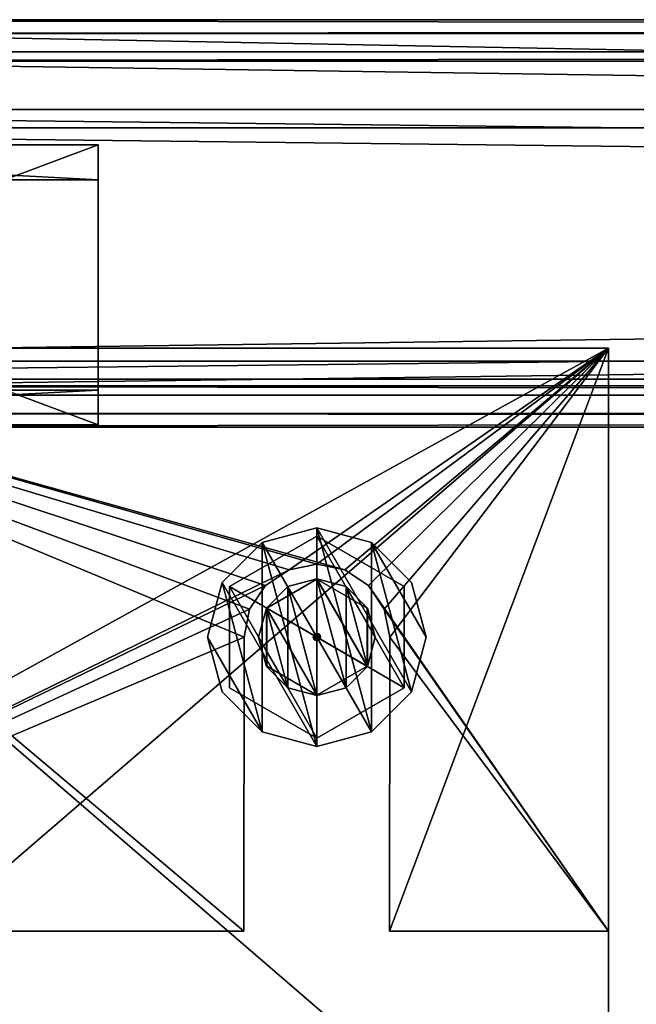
# Model space of a CAD drawing. Header units: millimetres. Extents: x 60485 to 71303, y 100 to 16900.
# Tile 554 of 656: x 60634 to 60719, y 16765 to 16900. Entities that reach past the tile are written whole.
import ezdxf

# ---------------------------------------------------------------- set-up
doc = ezdxf.new("R2010")
doc.units = ezdxf.units.MM
for name, color, linetype in [('1', 7, 'Continuous'), ('13', 7, 'Continuous'), ('21', 7, 'Continuous'), ('251', 7, 'Continuous'), ('3', 7, 'Continuous'), ('9', 7, 'Continuous')]:
    doc.layers.add(name, color=color, linetype=linetype)

msp = doc.modelspace()

# ---------------------------------------------------------------- meshes
at = {"layer": '1', "color": 7}
mesh = msp.add_polyface(dxfattribs=at)
corners = [(70999.99, 16700, 2950), (70999.99, 16700, 0), (60499.99, 16700, 0), (60499.99, 16700, 2950), (70999.99, 16900, 0), (60499.99, 16900, 0), (70999.99, 16900, 2950), (60499.99, 16900, 2950)]
mesh.append_faces([[corners[k] for k in face] for face in [(0, 2, 3, 3), (1, 5, 2, 2), (4, 7, 5, 5), (6, 3, 7, 7), (1, 6, 4, 4), (3, 5, 7, 7)]], dxfattribs={"vtx0": -1, "color": 7})
mesh.append_faces([[corners[k] for k in face] for face in [(0, 1, 2, 2), (1, 4, 5, 5), (4, 6, 7, 7), (6, 0, 3, 3), (1, 0, 6, 6), (3, 2, 5, 5)]], dxfattribs={"vtx2": -1, "vtx3": -1, "color": 7})
at = {"layer": '13', "color": 20}
mesh = msp.add_polyface(dxfattribs=at)
corners = [(60674.99, 16807.3, 3004.05), (60678.99, 16808.37, 3004.05), (60678.99, 16808.37, 2959.05), (60674.99, 16807.3, 2959.05), (60681.92, 16811.3, 3004.05), (60681.92, 16811.3, 2959.05), (60682.99, 16815.3, 3004.05), (60682.99, 16815.3, 2959.05), (60681.92, 16819.3, 3004.05), (60681.92, 16819.3, 2959.05), (60678.99, 16822.23, 3004.05), (60678.99, 16822.23, 2959.05), (60674.99, 16823.3, 3004.05), (60674.99, 16823.3, 2959.05), (60670.99, 16822.23, 3004.05), (60670.99, 16822.23, 2959.05), (60668.06, 16819.3, 3004.05), (60668.07, 16819.3, 2959.05), (60666.99, 16815.3, 3004.05), (60666.99, 16815.3, 2959.05), (60668.06, 16811.3, 3004.05), (60668.07, 16811.3, 2959.05), (60670.99, 16808.37, 3004.05), (60670.99, 16808.37, 2959.05), (60674.99, 16807.33, 2959.05), (60681.89, 16811.32, 2959.05), (60681.91, 16811.32, 2844.05), (60675.01, 16807.33, 2844.05), (60681.89, 16819.29, 2959.05), (60681.91, 16819.29, 2844.05), (60674.99, 16823.27, 2959.05), (60675.01, 16823.27, 2844.05), (60668.09, 16819.29, 2959.05), (60668.11, 16819.29, 2844.05), (60668.09, 16811.32, 2959.05), (60668.11, 16811.32, 2844.05), (60674.99, 16801.45, 2987.15), (60686.99, 16808.37, 2987.15), (60686.99, 16808.37, 2973.05), (60674.99, 16801.45, 2973.05), (60686.99, 16822.23, 2987.15), (60686.99, 16822.23, 2973.05), (60674.99, 16829.16, 2987.15), (60674.99, 16829.16, 2973.05), (60662.99, 16822.23, 2987.15), (60662.99, 16822.23, 2973.05), (60662.99, 16808.37, 2987.15), (60662.99, 16808.37, 2973.05), (60674.99, 16814.8, 2960.05), (60675.24, 16814.87, 2960.05), (60675.24, 16814.87, 2959.05), (60674.99, 16814.8, 2959.05), (60675.43, 16815.05, 2960.05), (60675.43, 16815.05, 2959.05), (60675.49, 16815.3, 2960.05), (60675.49, 16815.3, 2959.05), (60675.43, 16815.55, 2960.05), (60675.43, 16815.55, 2959.05), (60675.24, 16815.74, 2960.05), (60675.24, 16815.74, 2959.05), (60674.99, 16815.8, 2960.05), (60674.99, 16815.8, 2959.05), (60674.74, 16815.74, 2960.05), (60674.74, 16815.74, 2959.05), (60674.56, 16815.55, 2960.05), (60674.56, 16815.55, 2959.05), (60674.49, 16815.3, 2960.05), (60674.49, 16815.3, 2959.05), (60674.56, 16815.05, 2960.05), (60674.56, 16815.05, 2959.05), (60674.74, 16814.87, 2960.05), (60674.74, 16814.87, 2959.05), (60674.99, 16800.3, 2973.05), (60682.49, 16802.31, 2973.05), (60682.49, 16802.31, 2970.05), (60674.99, 16800.3, 2970.05), (60687.98, 16807.8, 2973.05), (60687.98, 16807.8, 2970.05), (60689.99, 16815.3, 2973.05), (60689.99, 16815.3, 2970.05), (60687.98, 16822.8, 2973.05), (60687.98, 16822.8, 2970.05), (60682.49, 16828.29, 2973.05), (60682.49, 16828.29, 2970.05), (60674.99, 16830.3, 2973.05), (60674.99, 16830.3, 2970.05), (60667.49, 16828.29, 2973.05), (60667.49, 16828.29, 2970.05), (60662, 16822.8, 2973.05), (60662, 16822.8, 2970.05), (60659.99, 16815.3, 2973.05), (60659.99, 16815.3, 2970.05), (60662, 16807.8, 2973.05), (60662, 16807.8, 2970.05), (60667.49, 16802.31, 2973.05), (60667.49, 16802.31, 2970.05)]
mesh.append_faces([[corners[k] for k in face] for face in [(0, 2, 3, 3), (1, 5, 2, 2), (4, 7, 5, 5), (6, 9, 7, 7), (8, 11, 9, 9), (10, 13, 11, 11), (12, 15, 13, 13), (14, 17, 15, 15), (16, 19, 17, 17), (18, 21, 19, 19), (20, 23, 21, 21), (22, 3, 23, 23), (4, 8, 6, 6), (16, 20, 18, 18), (23, 19, 21, 21), (11, 7, 9, 9), (24, 26, 27, 27), (25, 29, 26, 26), (28, 31, 29, 29), (30, 33, 31, 31), (32, 35, 33, 33), (34, 27, 35, 35), (25, 30, 28, 28), (32, 24, 34, 34), (27, 33, 35, 35), (31, 26, 29, 29), (36, 38, 39, 39), (37, 41, 38, 38), (40, 43, 41, 41), (42, 45, 43, 43), (44, 47, 45, 45), (46, 39, 47, 47), (37, 42, 40, 40), (44, 36, 46, 46), (39, 45, 47, 47), (43, 38, 41, 41), (48, 50, 51, 51), (49, 53, 50, 50), (52, 55, 53, 53), (54, 57, 55, 55), (56, 59, 57, 57), (58, 61, 59, 59), (60, 63, 61, 61), (62, 65, 63, 63), (64, 67, 65, 65), (66, 69, 67, 67), (68, 71, 69, 69), (70, 51, 71, 71), (54, 58, 56, 56), (64, 68, 66, 66), (71, 67, 69, 69), (59, 55, 57, 57), (72, 74, 75, 75), (73, 77, 74, 74), (76, 79, 77, 77), (78, 81, 79, 79), (80, 83, 81, 81), (82, 85, 83, 83), (84, 87, 85, 85), (86, 89, 87, 87), (88, 91, 89, 89), (90, 93, 91, 91), (92, 95, 93, 93), (94, 75, 95, 95), (78, 82, 80, 80), (90, 94, 92, 92), (95, 91, 93, 93), (83, 79, 81, 81)]], dxfattribs={"vtx0": -1, "color": 20})
mesh.append_faces([[corners[k] for k in face] for face in [(8, 4, 10, 10), (10, 4, 12, 12), (12, 0, 14, 14), (14, 22, 16, 16), (19, 23, 17, 17), (17, 23, 15, 15), (15, 2, 13, 13), (13, 2, 11, 11), (30, 25, 32, 32), (33, 26, 31, 31), (42, 36, 44, 44), (45, 38, 43, 43), (58, 49, 60, 60), (60, 49, 62, 62), (62, 48, 64, 64), (67, 71, 65, 65), (65, 51, 63, 63), (63, 50, 61, 61), (61, 53, 59, 59), (82, 73, 84, 84), (84, 72, 86, 86), (86, 94, 88, 88), (88, 94, 90, 90), (91, 95, 89, 89), (89, 75, 87, 87), (87, 74, 85, 85), (85, 77, 83, 83)]], dxfattribs={"vtx0": -1, "vtx1": -1, "color": 20})
mesh.append_faces([[corners[k] for k in face] for face in [(12, 4, 1, 1), (12, 1, 0, 0), (14, 0, 22, 22), (16, 22, 20, 20), (15, 23, 3, 3), (15, 3, 2, 2), (11, 2, 5, 5), (11, 5, 7, 7), (32, 25, 24, 24), (33, 27, 26, 26), (42, 37, 36, 36), (45, 39, 38, 38), (58, 54, 52, 52), (58, 52, 49, 49), (62, 49, 48, 48), (64, 48, 70, 70), (64, 70, 68, 68), (65, 71, 51, 51), (63, 51, 50, 50), (61, 50, 53, 53), (59, 53, 55, 55), (82, 78, 76, 76), (82, 76, 73, 73), (84, 73, 72, 72), (86, 72, 94, 94), (89, 95, 75, 75), (87, 75, 74, 74), (85, 74, 77, 77), (83, 77, 79, 79)]], dxfattribs={"vtx0": -1, "vtx2": -1, "vtx3": -1, "color": 20})
mesh.append_faces([[corners[k] for k in face] for face in [(0, 1, 2, 2), (1, 4, 5, 5), (4, 6, 7, 7), (6, 8, 9, 9), (8, 10, 11, 11), (10, 12, 13, 13), (12, 14, 15, 15), (14, 16, 17, 17), (16, 18, 19, 19), (18, 20, 21, 21), (20, 22, 23, 23), (22, 0, 3, 3), (24, 25, 26, 26), (25, 28, 29, 29), (28, 30, 31, 31), (30, 32, 33, 33), (32, 34, 35, 35), (34, 24, 27, 27), (36, 37, 38, 38), (37, 40, 41, 41), (40, 42, 43, 43), (42, 44, 45, 45), (44, 46, 47, 47), (46, 36, 39, 39), (48, 49, 50, 50), (49, 52, 53, 53), (52, 54, 55, 55), (54, 56, 57, 57), (56, 58, 59, 59), (58, 60, 61, 61), (60, 62, 63, 63), (62, 64, 65, 65), (64, 66, 67, 67), (66, 68, 69, 69), (68, 70, 71, 71), (70, 48, 51, 51), (72, 73, 74, 74), (73, 76, 77, 77), (76, 78, 79, 79), (78, 80, 81, 81), (80, 82, 83, 83), (82, 84, 85, 85), (84, 86, 87, 87), (86, 88, 89, 89), (88, 90, 91, 91), (90, 92, 93, 93), (92, 94, 95, 95), (94, 72, 75, 75)]], dxfattribs={"vtx2": -1, "vtx3": -1, "color": 20})
at = {"layer": '21', "color": 6}
mesh = msp.add_polyface(dxfattribs=at)
corners = [(60570, 16854.96, 2970.04), (60570, 16854.96, 2960.04), (60715, 16854.96, 2960.05), (60714.99, 16854.96, 2970.05), (60715, 16729.96, 2960.05), (60714.99, 16729.96, 2970.05), (60570, 16729.96, 2960.04), (60570, 16729.96, 2970.04)]
mesh.append_faces([[corners[k] for k in face] for face in [(0, 2, 3, 3), (4, 3, 2, 2), (6, 2, 1, 1), (7, 1, 0, 0), (5, 0, 3, 3), (7, 4, 6, 6)]], dxfattribs={"vtx0": -1, "color": 6})
mesh.append_faces([[corners[k] for k in face] for face in [(0, 1, 2, 2), (4, 5, 3, 3), (6, 4, 2, 2), (7, 6, 1, 1), (5, 7, 0, 0), (7, 5, 4, 4)]], dxfattribs={"vtx2": -1, "vtx3": -1, "color": 6})
at = {"layer": '251', "color": 30}
mesh = msp.add_polyface(dxfattribs=at)
corners = [(60664.98, 16774.96, 2960), (60665, 16815.31, 2960), (60665, 16815.31, 2958), (60664.98, 16774.96, 2958), (60665.76, 16819.13, 2960), (60665.76, 16819.13, 2958), (60667.93, 16822.38, 2960), (60667.93, 16822.38, 2958), (60671.17, 16824.54, 2960), (60671.17, 16824.54, 2958), (60674.99, 16825.3, 2960), (60674.99, 16825.3, 2958), (60678.82, 16824.54, 2960), (60678.82, 16824.54, 2958), (60682.06, 16822.37, 2960), (60682.06, 16822.37, 2958), (60684.23, 16819.13, 2960), (60684.23, 16819.13, 2958), (60684.99, 16815.3, 2960), (60684.99, 16815.3, 2958), (60684.98, 16774.97, 2960), (60684.98, 16774.97, 2958), (60714.99, 16774.96, 2960), (60714.99, 16774.96, 2958), (60715, 16854.96, 2960), (60715, 16854.96, 2958), (60570, 16774.96, 2960), (60570, 16854.96, 2960), (60570, 16774.96, 2958), (60570, 16854.96, 2958)]
mesh.append_faces([[corners[k] for k in face] for face in [(0, 2, 3, 3), (1, 5, 2, 2), (4, 7, 5, 5), (6, 9, 7, 7), (8, 11, 9, 9), (10, 13, 11, 11), (12, 15, 13, 13), (14, 17, 15, 15), (16, 19, 17, 17), (18, 21, 19, 19), (20, 23, 21, 21), (22, 25, 23, 23), (27, 0, 26, 26), (20, 24, 22, 22), (28, 0, 3, 3), (2, 28, 3, 3), (23, 19, 21, 21), (27, 25, 24, 24), (29, 26, 28, 28)]], dxfattribs={"vtx0": -1, "color": 30})
mesh.append_faces([[corners[k] for k in face] for face in [(0, 27, 1, 1), (1, 27, 4, 4), (4, 27, 6, 6), (6, 27, 8, 8), (8, 27, 10, 10), (24, 10, 27, 27), (9, 28, 7, 7), (7, 28, 5, 5), (5, 28, 2, 2), (25, 15, 23, 23), (15, 25, 13, 13), (13, 29, 11, 11)]], dxfattribs={"vtx0": -1, "vtx1": -1, "color": 30})
mesh.append_faces([[corners[k] for k in face] for face in [(24, 20, 18, 18), (24, 18, 16, 16), (24, 16, 14, 14), (24, 14, 12, 12), (24, 12, 10, 10), (29, 9, 11, 11), (9, 29, 28, 28), (13, 25, 29, 29), (23, 15, 17, 17), (23, 17, 19, 19)]], dxfattribs={"vtx0": -1, "vtx2": -1, "vtx3": -1, "color": 30})
mesh.append_faces([[corners[k] for k in face] for face in [(0, 1, 2, 2), (1, 4, 5, 5), (4, 6, 7, 7), (6, 8, 9, 9), (8, 10, 11, 11), (10, 12, 13, 13), (12, 14, 15, 15), (14, 16, 17, 17), (16, 18, 19, 19), (18, 20, 21, 21), (20, 22, 23, 23), (22, 24, 25, 25), (28, 26, 0, 0), (27, 29, 25, 25), (29, 27, 26, 26)]], dxfattribs={"vtx2": -1, "vtx3": -1, "color": 30})
mesh = msp.add_polyface(dxfattribs=at)
corners = [(60664.98, 16774.96, 2958), (60665, 16815.31, 2958), (60665, 16815.31, 2955), (60664.98, 16774.96, 2955), (60665.76, 16819.13, 2958), (60665.76, 16819.13, 2955), (60667.93, 16822.38, 2958), (60667.93, 16822.38, 2955), (60671.17, 16824.54, 2958), (60671.17, 16824.54, 2955), (60674.99, 16825.3, 2958), (60674.99, 16825.3, 2955), (60678.82, 16824.54, 2958), (60678.82, 16824.54, 2955), (60682.06, 16822.37, 2958), (60682.06, 16822.37, 2955), (60684.23, 16819.13, 2958), (60684.23, 16819.13, 2955), (60684.99, 16815.3, 2958), (60684.99, 16815.3, 2955), (60684.98, 16774.97, 2958), (60684.98, 16774.97, 2955), (60714.99, 16774.96, 2958), (60714.99, 16774.96, 2955), (60715, 16854.96, 2958), (60715, 16854.96, 2955), (60570, 16774.96, 2958), (60570, 16854.96, 2958), (60570, 16774.96, 2955), (60570, 16854.96, 2955)]
mesh.append_faces([[corners[k] for k in face] for face in [(0, 2, 3, 3), (1, 5, 2, 2), (4, 7, 5, 5), (6, 9, 7, 7), (8, 11, 9, 9), (10, 13, 11, 11), (12, 15, 13, 13), (14, 17, 15, 15), (16, 19, 17, 17), (18, 21, 19, 19), (20, 23, 21, 21), (22, 25, 23, 23), (27, 0, 26, 26), (20, 24, 22, 22), (28, 0, 3, 3), (2, 28, 3, 3), (23, 19, 21, 21), (27, 25, 24, 24), (29, 26, 28, 28)]], dxfattribs={"vtx0": -1, "color": 30})
mesh.append_faces([[corners[k] for k in face] for face in [(0, 27, 1, 1), (1, 27, 4, 4), (4, 27, 6, 6), (6, 27, 8, 8), (8, 27, 10, 10), (24, 10, 27, 27), (9, 28, 7, 7), (7, 28, 5, 5), (5, 28, 2, 2), (25, 15, 23, 23), (15, 25, 13, 13), (13, 29, 11, 11)]], dxfattribs={"vtx0": -1, "vtx1": -1, "color": 30})
mesh.append_faces([[corners[k] for k in face] for face in [(24, 20, 18, 18), (24, 18, 16, 16), (24, 16, 14, 14), (24, 14, 12, 12), (24, 12, 10, 10), (29, 9, 11, 11), (9, 29, 28, 28), (13, 25, 29, 29), (23, 15, 17, 17), (23, 17, 19, 19)]], dxfattribs={"vtx0": -1, "vtx2": -1, "vtx3": -1, "color": 30})
mesh.append_faces([[corners[k] for k in face] for face in [(0, 1, 2, 2), (1, 4, 5, 5), (4, 6, 7, 7), (6, 8, 9, 9), (8, 10, 11, 11), (10, 12, 13, 13), (12, 14, 15, 15), (14, 16, 17, 17), (16, 18, 19, 19), (18, 20, 21, 21), (20, 22, 23, 23), (22, 24, 25, 25), (28, 26, 0, 0), (27, 29, 25, 25), (29, 27, 26, 26)]], dxfattribs={"vtx2": -1, "vtx3": -1, "color": 30})
mesh = msp.add_polyface(dxfattribs=at)
corners = [(60664.98, 16774.96, 2960), (60665, 16815.31, 2960), (60665, 16815.31, 2950), (60664.98, 16774.96, 2950), (60665.76, 16819.13, 2960), (60665.76, 16819.13, 2950), (60667.93, 16822.38, 2960), (60667.93, 16822.38, 2950), (60671.17, 16824.54, 2960), (60671.17, 16824.54, 2950), (60674.99, 16825.3, 2960), (60674.99, 16825.3, 2950), (60678.82, 16824.54, 2960), (60678.82, 16824.54, 2950), (60682.06, 16822.37, 2960), (60682.06, 16822.37, 2950), (60684.23, 16819.13, 2960), (60684.23, 16819.13, 2950), (60684.99, 16815.3, 2960), (60684.99, 16815.3, 2950), (60684.98, 16774.97, 2960), (60684.98, 16774.97, 2950), (60714.99, 16774.96, 2960), (60714.99, 16774.96, 2950), (60715, 16854.96, 2960), (60715, 16854.96, 2950), (60570, 16774.96, 2960), (60570, 16854.96, 2960), (60570, 16774.96, 2950), (60570, 16854.96, 2950)]
mesh.append_faces([[corners[k] for k in face] for face in [(0, 2, 3, 3), (1, 5, 2, 2), (4, 7, 5, 5), (6, 9, 7, 7), (8, 11, 9, 9), (10, 13, 11, 11), (12, 15, 13, 13), (14, 17, 15, 15), (16, 19, 17, 17), (18, 21, 19, 19), (20, 23, 21, 21), (22, 25, 23, 23), (27, 0, 26, 26), (20, 24, 22, 22), (28, 0, 3, 3), (2, 28, 3, 3), (23, 19, 21, 21), (27, 25, 24, 24), (29, 26, 28, 28)]], dxfattribs={"vtx0": -1, "color": 30})
mesh.append_faces([[corners[k] for k in face] for face in [(0, 27, 1, 1), (1, 27, 4, 4), (4, 27, 6, 6), (6, 27, 8, 8), (8, 27, 10, 10), (24, 10, 27, 27), (9, 28, 7, 7), (7, 28, 5, 5), (5, 28, 2, 2), (25, 15, 23, 23), (15, 25, 13, 13), (13, 29, 11, 11)]], dxfattribs={"vtx0": -1, "vtx1": -1, "color": 30})
mesh.append_faces([[corners[k] for k in face] for face in [(24, 20, 18, 18), (24, 18, 16, 16), (24, 16, 14, 14), (24, 14, 12, 12), (24, 12, 10, 10), (29, 9, 11, 11), (9, 29, 28, 28), (13, 25, 29, 29), (23, 15, 17, 17), (23, 17, 19, 19)]], dxfattribs={"vtx0": -1, "vtx2": -1, "vtx3": -1, "color": 30})
mesh.append_faces([[corners[k] for k in face] for face in [(0, 1, 2, 2), (1, 4, 5, 5), (4, 6, 7, 7), (6, 8, 9, 9), (8, 10, 11, 11), (10, 12, 13, 13), (12, 14, 15, 15), (14, 16, 17, 17), (16, 18, 19, 19), (18, 20, 21, 21), (20, 22, 23, 23), (22, 24, 25, 25), (28, 26, 0, 0), (27, 29, 25, 25), (29, 27, 26, 26)]], dxfattribs={"vtx2": -1, "vtx3": -1, "color": 30})
mesh = msp.add_polyface(dxfattribs=at)
corners = [(60664.98, 16774.96, 2955), (60665, 16815.31, 2955), (60665, 16815.31, 2950), (60664.98, 16774.96, 2950), (60665.76, 16819.13, 2955), (60665.76, 16819.13, 2950), (60667.93, 16822.38, 2955), (60667.93, 16822.38, 2950), (60671.17, 16824.54, 2955), (60671.17, 16824.54, 2950), (60674.99, 16825.3, 2955), (60674.99, 16825.3, 2950), (60678.82, 16824.54, 2955), (60678.82, 16824.54, 2950), (60682.06, 16822.37, 2955), (60682.06, 16822.37, 2950), (60684.23, 16819.13, 2955), (60684.23, 16819.13, 2950), (60684.99, 16815.3, 2955), (60684.99, 16815.3, 2950), (60684.98, 16774.97, 2955), (60684.98, 16774.97, 2950), (60714.99, 16774.96, 2955), (60714.99, 16774.96, 2950), (60715, 16854.96, 2955), (60715, 16854.96, 2950), (60570, 16774.96, 2955), (60570, 16854.96, 2955), (60570, 16774.96, 2950), (60570, 16854.96, 2950)]
mesh.append_faces([[corners[k] for k in face] for face in [(0, 2, 3, 3), (1, 5, 2, 2), (4, 7, 5, 5), (6, 9, 7, 7), (8, 11, 9, 9), (10, 13, 11, 11), (12, 15, 13, 13), (14, 17, 15, 15), (16, 19, 17, 17), (18, 21, 19, 19), (20, 23, 21, 21), (22, 25, 23, 23), (27, 0, 26, 26), (20, 24, 22, 22), (28, 0, 3, 3), (28, 25, 29, 29), (2, 28, 3, 3), (23, 19, 21, 21), (27, 25, 24, 24), (29, 26, 28, 28)]], dxfattribs={"vtx0": -1, "color": 30})
mesh.append_faces([[corners[k] for k in face] for face in [(0, 27, 1, 1), (1, 27, 4, 4), (4, 27, 6, 6), (6, 27, 8, 8), (8, 27, 10, 10), (9, 28, 7, 7), (7, 28, 5, 5), (5, 28, 2, 2), (25, 15, 23, 23), (15, 25, 13, 13), (13, 25, 11, 11)]], dxfattribs={"vtx0": -1, "vtx1": -1, "color": 30})
mesh.append_faces([[corners[k] for k in face] for face in [(25, 28, 9, 9)]], dxfattribs={"vtx0": -1, "vtx1": -1, "vtx2": -1, "vtx3": -1, "color": 30})
mesh.append_faces([[corners[k] for k in face] for face in [(10, 27, 24, 24), (24, 20, 18, 18), (24, 18, 16, 16), (24, 16, 14, 14), (24, 14, 12, 12), (24, 12, 10, 10), (25, 9, 11, 11), (23, 15, 17, 17), (23, 17, 19, 19)]], dxfattribs={"vtx0": -1, "vtx2": -1, "vtx3": -1, "color": 30})
mesh.append_faces([[corners[k] for k in face] for face in [(0, 1, 2, 2), (1, 4, 5, 5), (4, 6, 7, 7), (6, 8, 9, 9), (8, 10, 11, 11), (10, 12, 13, 13), (12, 14, 15, 15), (14, 16, 17, 17), (16, 18, 19, 19), (18, 20, 21, 21), (20, 22, 23, 23), (22, 24, 25, 25), (28, 26, 0, 0), (27, 29, 25, 25), (29, 27, 26, 26)]], dxfattribs={"vtx2": -1, "vtx3": -1, "color": 30})
at = {"layer": '3', "color": 91}
mesh = msp.add_polyface(dxfattribs=at)
corners = [(60645, 16844.42, 3018.14), (60555, 16844.42, 3018.14), (60555, 16878.04, 3128.12), (60645, 16878.04, 3128.12), (60555, 16849.2, 3016.68), (60555, 16882.82, 3126.66), (60645, 16849.2, 3016.68), (60645, 16882.82, 3126.66)]
mesh.append_faces([[corners[k] for k in face] for face in [(0, 2, 3, 3), (1, 5, 2, 2), (4, 7, 5, 5), (6, 3, 7, 7), (1, 6, 4, 4), (3, 5, 7, 7)]], dxfattribs={"vtx0": -1, "color": 91})
mesh.append_faces([[corners[k] for k in face] for face in [(0, 1, 2, 2), (1, 4, 5, 5), (4, 6, 7, 7), (6, 0, 3, 3), (1, 0, 6, 6), (3, 2, 5, 5)]], dxfattribs={"vtx2": -1, "vtx3": -1, "color": 91})
at = {"layer": '9', "color": 243}
mesh = msp.add_polyface(dxfattribs=at)
corners = [(60500, 16895.61, 3007.72), (60500, 16850.67, 3021.46), (63500, 16850.67, 3021.46), (63500, 16895.61, 3007.72), (60500, 16885.18, 3134.3), (63500, 16885.18, 3134.3), (60500, 16849.8, 3145.13), (63500, 16849.8, 3145.13), (60500, 16846, 3132.7), (63500, 16846, 3132.7), (60500, 16844.09, 3133.28), (63500, 16844.09, 3133.28), (60500, 16848.48, 3147.62), (63500, 16848.48, 3147.62), (60500, 16887.68, 3135.63), (63500, 16887.68, 3135.63), (60500, 16853.17, 3022.79), (63500, 16853.17, 3022.79), (60500, 16894.29, 3010.21), (63500, 16894.29, 3010.21), (60500, 16898.09, 3022.65), (63500, 16898.09, 3022.65), (60500, 16900, 3022.06), (63500, 16900, 3022.06)]
mesh.append_faces([[corners[k] for k in face] for face in [(0, 2, 3, 3), (1, 5, 2, 2), (4, 7, 5, 5), (6, 9, 7, 7), (8, 11, 9, 9), (10, 13, 11, 11), (12, 15, 13, 13), (14, 17, 15, 15), (16, 19, 17, 17), (18, 21, 19, 19), (20, 23, 21, 21), (22, 3, 23, 23), (6, 10, 8, 8), (20, 0, 22, 22), (13, 9, 11, 11), (3, 21, 23, 23)]], dxfattribs={"vtx0": -1, "color": 243})
mesh.append_faces([[corners[k] for k in face] for face in [(12, 6, 14, 14), (14, 1, 16, 16), (16, 0, 18, 18), (18, 0, 20, 20), (2, 19, 3, 3), (19, 2, 17, 17), (17, 2, 15, 15), (15, 5, 13, 13), (21, 3, 19, 19)]], dxfattribs={"vtx0": -1, "vtx1": -1, "color": 243})
mesh.append_faces([[corners[k] for k in face] for face in [(6, 12, 10, 10), (14, 6, 4, 4), (14, 4, 1, 1), (16, 1, 0, 0), (15, 2, 5, 5), (13, 5, 7, 7), (13, 7, 9, 9)]], dxfattribs={"vtx0": -1, "vtx2": -1, "vtx3": -1, "color": 243})
mesh.append_faces([[corners[k] for k in face] for face in [(0, 1, 2, 2), (1, 4, 5, 5), (4, 6, 7, 7), (6, 8, 9, 9), (8, 10, 11, 11), (10, 12, 13, 13), (12, 14, 15, 15), (14, 16, 17, 17), (16, 18, 19, 19), (18, 20, 21, 21), (20, 22, 23, 23), (22, 0, 3, 3)]], dxfattribs={"vtx2": -1, "vtx3": -1, "color": 243})

doc.saveas('drawing.dxf')
